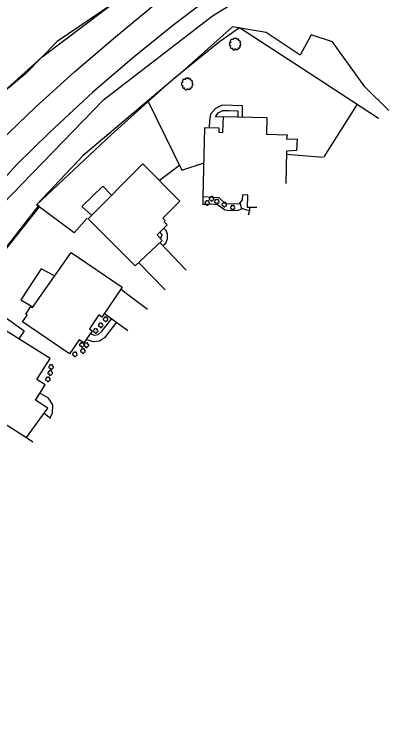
# Model space of a CAD drawing. Extents: x 1901471 to 1963503, y 756461 to 799997.
# Drawn here: x 1912888 to 1913127.4, y 761779.5 to 762217.3 of the extents above; entities that cross this region are included whole.
import ezdxf

# ---------------------------------------------------------------- set-up
doc = ezdxf.new("R2010")
doc.units = 0
for name, color, linetype in [('RD_EX_Bldg', 7, 'Continuous'), ('RD_EX_BldgApp', 7, 'Continuous'), ('RD_EX_Conc', 7, 'Continuous'), ('RD_EX_Driveway', 7, 'Continuous'), ('RD_EX_Fence_Other', 7, 'Continuous'), ('RD_EX_Road', 7, 'Continuous'), ('RD_EX_VEG', 7, 'Continuous')]:
    doc.layers.add(name, color=color, linetype=linetype)

# ---------------------------------------------------------------- blocks, each defined once
blk = doc.blocks.new('T2')
at = {"layer": 'RD_EX_VEG'}
for points in [[(0.05, 7.21), (-0.25, 7.24), (-0.57, 7.14), (-0.82, 7.04), (-1.05, 6.96), (-1.27, 6.86), (-1.57, 6.69), (-1.8, 6.49), (-1.92, 6.24), (-1.97, 6.01), (-2.02, 5.74), (-2.02, 5.56), (-2.15, 5.54), (-2.3, 5.56), (-2.55, 5.64), (-2.8, 5.64), (-3.05, 5.64), (-3.4, 5.61), (-3.75, 5.61), (-4.02, 5.56), (-4.35, 5.51), (-4.72, 5.39), (-5.07, 5.26), (-5.37, 5.01), (-5.62, 4.54), (-5.75, 4.19), (-5.9, 3.94), (-5.75, 3.49), (-5.57, 3.14), (-5.55, 2.94), (-5.47, 2.52), (-5.37, 2.29), (-5.25, 2.09), (-5.32, 2.07), (-5.7, 2.02), (-6, 1.92), (-6.42, 1.69), (-6.64, 1.47), (-6.74, 1.14), (-6.77, 0.79), (-6.87, 0.59), (-6.94, 0.32), (-6.97, 0.24), (-7.02, -0.08), (-6.92, -0.53), (-6.89, -0.88), (-6.77, -1.11), (-6.62, -1.28), (-6.44, -1.53), (-6.05, -1.76), (-5.72, -1.86), (-5.52, -1.88), (-5.7, -2.38), (-5.75, -2.73), (-5.87, -3.13), (-5.87, -3.21), (-5.92, -3.68), (-5.77, -4.01), (-5.7, -4.38), (-5.52, -4.61), (-5.25, -4.91), (-4.92, -5.13), (-4.42, -5.26), (-4.02, -5.23), (-3.45, -5.06), (-3.2, -4.98), (-3.22, -5.16), (-3.2, -5.53), (-3.2, -5.96), (-3.05, -6.28), (-2.95, -6.56), (-2.8, -6.81), (-2.47, -7.03), (-2.07, -7.11), (-1.65, -7.26), (-1.2, -7.33), (-0.7, -7.36), (-0.1, -7.21), (0.18, -7.08), (0.28, -6.91), (0.48, -6.53), (0.43, -6.31), (0.45, -5.71), (0.55, -5.88), (0.73, -6.23), (1.23, -6.53), (1.63, -6.71), (2.1, -6.86), (2.4, -6.93), (2.88, -6.86), (3.25, -6.78), (3.63, -6.66), (3.93, -6.38), (4.1, -6.11), (4.15, -5.83), (4.23, -5.46), (4.28, -5.28)], [(4.28, -5.28), (4.2, -5.11), (4.15, -4.86), (4.23, -4.88), (4.4, -4.93), (4.68, -5.06), (4.9, -5.13), (5.23, -5.11), (5.5, -5.01), (5.95, -4.73), (6.22, -4.26), (6.5, -3.86), (6.57, -3.53), (6.52, -3.31), (6.5, -2.81), (6.3, -2.56), (6.25, -2.43), (6.15, -2.03), (6.22, -1.98), (6.5, -1.93), (6.87, -1.81), (7.15, -1.68), (7.37, -1.51), (7.45, -1.28), (7.42, -0.88), (7.47, -0.48), (7.4, -0.33), (7.3, -0.18), (7.22, 0.02), (7.07, 0.17), (6.97, 0.32), (6.87, 0.42), (6.75, 0.57), (6.57, 0.69), (6.42, 0.74), (6.37, 0.89), (6.52, 1.09), (6.57, 1.19), (6.6, 1.42), (6.82, 1.77), (6.87, 2.17), (6.82, 2.59), (6.77, 2.87), (6.62, 3.14), (6.42, 3.39), (6.3, 3.56), (6.12, 3.69), (5.8, 3.81), (5.55, 3.86), (5.2, 3.86), (5, 3.91), (5.03, 3.96), (5.03, 4.11), (5.03, 4.39), (4.95, 4.84), (4.8, 5.34), (4.8, 5.36), (4.7, 5.61), (4.48, 5.81), (4.3, 5.91), (4.1, 6.04), (3.85, 6.06), (3.55, 6.06), (3.28, 6.01), (3.08, 5.91), (2.9, 5.79), (2.83, 5.94), (2.73, 6.24), (2.68, 6.39), (2.53, 6.56), (2.3, 6.76), (1.85, 6.89), (1.23, 6.81), (0.93, 6.61), (0.78, 6.44), (0.73, 6.56), (0.53, 6.76), (0.43, 6.94), (0.25, 7.06), (0.1, 7.16), (0, 7.21)]]:
    blk.add_spline(points, degree=3, dxfattribs=at)
blk = doc.blocks.new('SB2')
at = {"layer": 'RD_EX_VEG'}
for centre, radius, start, end in [((-1.56, -0.16), 1.26, 96.45179, 294.73401), ((-0.72, 1.55), 1.08, 34.97629, 204.75602), ((1.05, 1.7), 0.995, 308.76261, 152.04674), ((1.84, -0.28), 1.22, 256.56668, 98.10463), ((0.25, -1.6), 1.32, 166.88266, 5.75893)]:
    blk.add_arc(centre, radius, start, end, dxfattribs=at)

msp = doc.modelspace()

# ---------------------------------------------------------------- linework, layer by layer
at = {"layer": 'RD_EX_Bldg'}
for points in [[(1913004.13, 762105.3), (1913005.12, 762147.77), (1913013.71, 762147.57), (1913013.65, 762144.78), (1913016.26, 762144.72), (1913016.49, 762154.49), (1913043.17, 762153.87), (1913042.93, 762143.56), (1913055.74, 762143.26), (1913055.38, 762140.6), (1913061.81, 762140.73), (1913061.44, 762133.56), (1913055.26, 762133.19), (1913054.94, 762113.22)], [(1913037, 762098.48), (1913031.27, 762098.62), (1913031.44, 762106.22), (1913028.18, 762106.29), (1913028.11, 762103.32), (1913025.96, 762100.66), (1913017.85, 762100.79), (1913013.9, 762104.44), (1913004.01, 762105.18)]]:
    msp.add_lwpolyline(points, dxfattribs=at)
for points in [[(1912962.23, 762062.71), (1912978.97, 762078.36), (1912975.76, 762081.69), (1912981.94, 762087.87), (1912980.03, 762089.79), (1912980.71, 762090.47), (1912979.22, 762091.95), (1912989.79, 762102.52), (1912966.99, 762125.33), (1912933.3, 762091.64)], [(1912922.95, 762070.92), (1912954.37, 762049.54), (1912941.9, 762031.2), (1912939.95, 762032.53), (1912934.12, 762023.98), (1912935.87, 762022.79), (1912930.81, 762015.34), (1912927.93, 762017.3), (1912922.01, 762008.6), (1912893.05, 762028.3), (1912895.87, 762032.45), (1912894.99, 762033.06), (1912898.16, 762037.72), (1912899.1, 762037.08)], [(1912908.6, 761975.22), (1912900.97, 761980.06), (1912907.01, 761989.58), (1912901.8, 761992.88), (1912909.94, 762005.7), (1912880.97, 762024.09), (1912875.15, 762014.93), (1912871.33, 762017.36), (1912862.47, 762003.42), (1912865, 762001.81), (1912862.12, 761997.28), (1912861.36, 761997.76), (1912858.19, 761992.77), (1912858.94, 761992.29), (1912853.59, 761983.86), (1912895.43, 761957.29)]]:
    msp.add_lwpolyline(points, close=True, dxfattribs=at)
at = {"layer": 'RD_EX_BldgApp'}
for points in [[(1912947.8, 762106.14), (1912942.39, 762111.69), (1912929.49, 762099.12), (1912935.51, 762093.85)], [(1912912.77, 762056.48), (1912904.48, 762060.9), (1912892, 762041.77), (1912899.4, 762037.51)]]:
    msp.add_lwpolyline(points, dxfattribs=at)
at = {"layer": 'RD_EX_Conc'}
for points in [[(1913028.31, 762154.21), (1913028.31, 762161), (1913015.7, 762161.49), (1913011.63, 762159.39), (1913008.66, 762155.93), (1913008.04, 762152.1), (1913007.83, 762147.7)], [(1913016.48, 762153.98), (1913011.63, 762154.2), (1913013.23, 762156.67), (1913016.08, 762158.16), (1913019.91, 762158.16), (1913025.47, 762157.91), (1913025.39, 762154.28)], [(1913032.6, 762096.57), (1913030.09, 762097.02), (1913027.74, 762098.13), (1913026.91, 762101.84)], [(1912979.26, 762075.21), (1912981.1, 762076.67), (1912982.16, 762079.32), (1912982.16, 762082.1), (1912981.24, 762084.35), (1912979.94, 762085.87)], [(1912977.38, 762083.31), (1912978.59, 762081.83), (1912977.96, 762079.41)], [(1912950.91, 762028.03), (1912943.5, 762018.41), (1912940.46, 762016.43), (1912936.75, 762015.9), (1912935.16, 762016.43), (1912932.25, 762017.46)], [(1912947.64, 762030.42), (1912941.25, 762021.99), (1912939.27, 762020.4), (1912937.55, 762019.87), (1912935.56, 762020.53), (1912934.8, 762021.2)], [(1912909.97, 761969.33), (1912911.46, 761972.47), (1912911.6, 761977.37), (1912908.95, 761981.34), (1912903.77, 761984.47)]]:
    msp.add_lwpolyline(points, dxfattribs=at)
at = {"layer": 'RD_EX_Driveway'}
for points in [[(1913031.94, 762093.99), (1913032.68, 762096.9), (1913032.77, 762098.58)], [(1912977.54, 762077.02), (1912993.72, 762060.07)], [(1912964.33, 762064.68), (1912980.71, 762047.89)], [(1912953.64, 762048.46), (1912955.95, 762046.61), (1912969.82, 762036.06)], [(1912943.45, 762033.49), (1912957.8, 762022.98)], [(1912906.29, 761972.08), (1912910.28, 761969.09)], [(1912895.43, 761957.29), (1912899.47, 761954.53)]]:
    msp.add_lwpolyline(points, dxfattribs=at)
at = {"layer": 'RD_EX_Fence_Other'}
for points in [[(1912667.5, 761887.43), (1912688.79, 761925.89), (1912721.48, 761980.62), (1912763.5, 762038.58), (1912800.59, 762082.32), (1912831.63, 762117.89), (1912847.28, 762135.68), (1912879.56, 762168.02), (1912904.97, 762190.96), (1913057.29, 762306.13), (1913096.62, 762334.22), (1913156.62, 762374.76), (1913206.99, 762408.37), (1913295.28, 762468.97), (1913371.63, 762520.18), (1913441.45, 762567.14), (1913480.68, 762594.4), (1913520.79, 762621.3)], [(1912932.78, 762091.93), (1912924.79, 762083.08), (1912901.69, 762100.14), (1912947.46, 762143.26), (1912986.33, 762177.93), (1913014.07, 762200.46), (1913026.43, 762209.11), (1913073.4, 762178.62), (1913111.81, 762153.5)], [(1912970.26, 762163.6), (1912990.9, 762121.56), (1913004.61, 762125.97)], [(1913098.76, 762162.04), (1913078.3, 762129.77)], [(1913111.53, 762153.68), (1913111.81, 762153.5)], [(1913111.53, 762153.68), (1913111.81, 762153.5)], [(1913055.23, 762131.26), (1913077.79, 762129.41)], [(1913075.16, 762129.62), (1913077.79, 762129.41)], [(1913075.16, 762129.62), (1913077.79, 762129.41)], [(1912989.49, 762124.43), (1912977.18, 762115.13)], [(1912999.62, 762124.36), (1913004.61, 762125.97)], [(1912999.62, 762124.36), (1913004.61, 762125.97)], [(1912903.21, 762099.01), (1912861.31, 762046.15), (1912824.82, 761995.51), (1912791.35, 761942.93), (1912763.92, 761901.37), (1912788.97, 761881.93), (1912797.18, 761893.94)], [(1912861.31, 762046.15), (1912894.13, 762022.83), (1912890.76, 762017.87)]]:
    msp.add_lwpolyline(points, dxfattribs=at)
at = {"layer": 'RD_EX_Road'}
for points in [[(1913017.78, 762234.93), (1912986.19, 762210.9), (1912961.74, 762191.05), (1912936.33, 762169.35), (1912909.55, 762144.7), (1912889.64, 762124.92), (1912877.41, 762111.94)], [(1912628.91, 761770.03), (1912675.19, 761854.95), (1912709.35, 761915.25), (1912729.81, 761949.01), (1912748.86, 761978.29), (1912773.89, 762015.52), (1912787.59, 762033.86), (1912803.96, 762054.48), (1912826.15, 762081.24), (1912842.21, 762099.98), (1912858.74, 762117.85), (1912879.61, 762139.41), (1912901.04, 762160.29), (1912924.93, 762181.92), (1912950.2, 762203.34), (1912976.16, 762224.97)]]:
    msp.add_lwpolyline(points, dxfattribs=at)
at = {"layer": 'RD_EX_VEG'}
for points in [[(1912903.04, 762099.97), (1912864.6, 762050.75), (1912829.91, 762006.69), (1912806, 761971.06), (1912784.91, 761937.31), (1912767.56, 761938.71), (1912760.53, 761952.78), (1912785.37, 761991.22), (1912816.78, 762031.53), (1912850.07, 762065.75), (1912874.91, 762092.47), (1912880.54, 762100.44), (1912942.78, 762164.6), (1913009.78, 762216.36), (1913086.71, 762263.51)], [(1912966.44, 762236.06), (1912914.33, 762200.61), (1912894.83, 762180.58), (1912853.35, 762146.2)], [(1913118.28, 762158.08), (1913103.37, 762172.76), (1913083.51, 762200.41), (1913070.4, 762204.66), (1913063.66, 762192.25), (1913042.75, 762206.08), (1913022.19, 762209.62), (1912989.57, 762180.56), (1912930.37, 762130.57), (1912901.69, 762100.14)], [(1913026.71, 762101.55), (1913027.55, 762097.48), (1913025.4, 762096.72), (1913020.69, 762096.48), (1913017.34, 762096.97), (1913014.98, 762098.83), (1913012.89, 762100.18), (1913008.95, 762100.55), (1913004.13, 762100.11), (1913004.08, 762105.31)]]:
    msp.add_lwpolyline(points, dxfattribs=at)

# ---------------------------------------------------------------- block references
for name, p, xscale, yscale in [('T2', (1913023.6, 762198.99), 0.4921259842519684, 0.4921259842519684), ('T2', (1912994.18, 762174.53), 0.4921259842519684, 0.4921259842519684), ('SB2', (1913006.48, 762101.35), 0.5019685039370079, 0.5019685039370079), ('SB2', (1913009.2, 762103.94), 0.5019685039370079, 0.5019685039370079), ('SB2', (1913012.41, 762102.21), 0.5019685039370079, 0.5019685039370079), ('SB2', (1913016.99, 762100.36), 0.5019685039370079, 0.5019685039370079), ('SB2', (1913022.18, 762098.5), 0.5019685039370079, 0.5019685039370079), ('SB2', (1912944.04, 762029.89), 0.5019685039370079, 0.5019685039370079), ('SB2', (1912941.04, 762026.24), 0.5019685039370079, 0.5019685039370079), ('SB2', (1912937.96, 762022.76), 0.5019685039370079, 0.5019685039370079), ('SB2', (1912929.52, 762014.16), 0.5019685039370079, 0.5019685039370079), ('SB2', (1912932.28, 762014), 0.5019685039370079, 0.5019685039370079), ('SB2', (1912925.14, 762008.4), 0.5019685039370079, 0.5019685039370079), ('SB2', (1912930.09, 762010.43), 0.5019685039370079, 0.5019685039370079), ('SB2', (1912910.54, 762000.54), 0.5019685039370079, 0.5019685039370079), ('SB2', (1912909.98, 761996.89), 0.5019685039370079, 0.5019685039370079), ('SB2', (1912908.6, 761992.99), 0.5019685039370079, 0.5019685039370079)]:
    msp.add_blockref(name, p, dxfattribs=dict(at, xscale=xscale, yscale=yscale))

doc.saveas('drawing.dxf')
